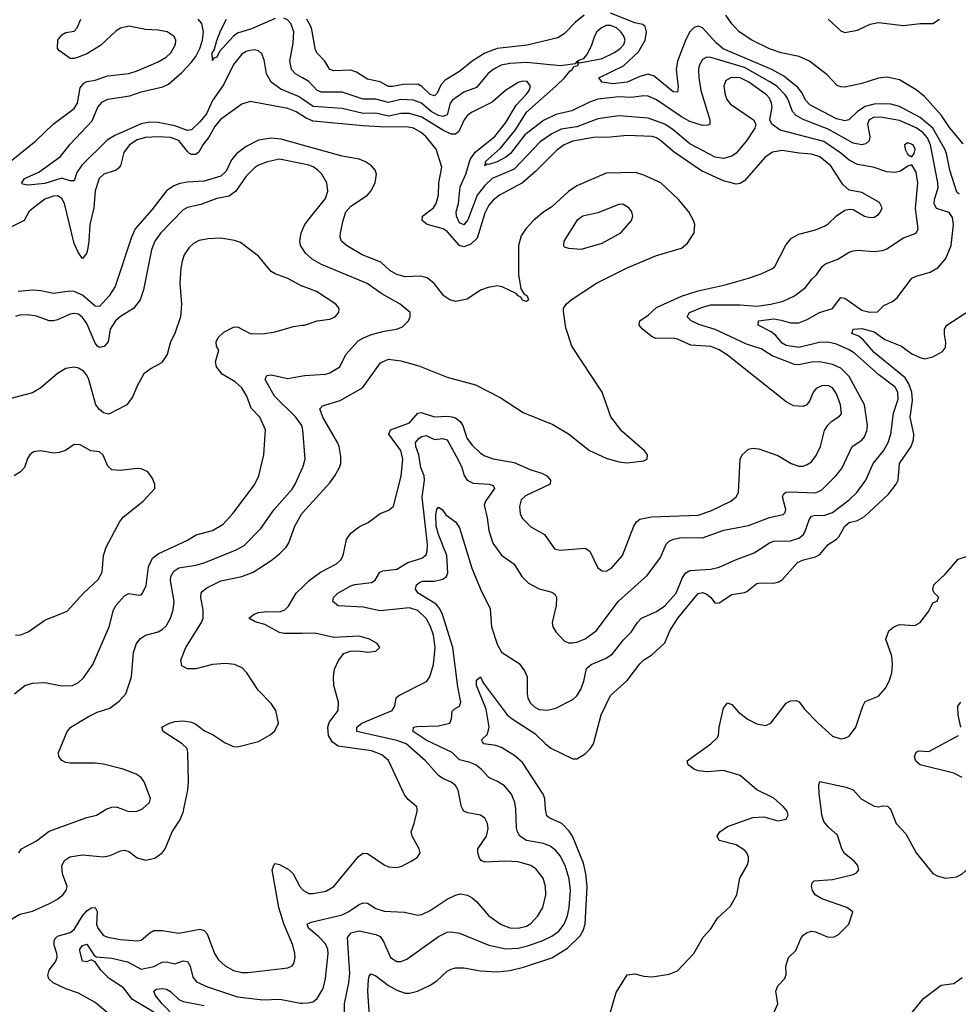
# Model space of a CAD drawing. Header units: inches. Extents: x 1834610 to 2027685, y 642842 to 774116.
# Tile 566 of 632: x 1978649 to 1983131, y 749067 to 753768. Entities that reach past the tile are written whole.
import ezdxf

# ---------------------------------------------------------------- set-up
doc = ezdxf.new("R2010")
doc.units = ezdxf.units.IN
doc.header["$MEASUREMENT"] = 0
for name, color, linetype in [('B9774', 7, 'Continuous'), ('B9775', 7, 'Continuous'), ('B9784', 7, 'Continuous'), ('B9785', 7, 'Continuous')]:
    doc.layers.add(name, color=color, linetype=linetype)

msp = doc.modelspace()

# ---------------------------------------------------------------- linework, layer by layer
at = {"layer": 'B9774', "color": 5}
for points, elevation in [([(1978590, 749460.9), (1978650, 749496.8), (1978710, 749512), (1978792.3, 749547.7), (1978830.5, 749569.5), (1978855.9, 749590), (1978871.4, 749610), (1978876.4, 749630), (1978853.5, 749690), (1978851, 749730), (1978864.4, 749755.6), (1978888.3, 749771.8), (1978950, 749780.7), (1979050, 749771), (1979081.9, 749778.1), (1979130, 749800.7), (1979150, 749802.8), (1979170, 749796.1), (1979210, 749766.2), (1979250, 749755), (1979295.4, 749764.6), (1979329.8, 749790.2), (1979343.5, 749810), (1979376.8, 749890), (1979413.8, 749946.2), (1979431.5, 749988.5), (1979433.9, 750000)], 420), ([(1978645.1, 749790), (1978657.6, 749810), (1978730, 749847.1), (1978790, 749893.2), (1978970, 749959.7), (1979016, 749970), (1979066.2, 750000)], 440), ([(1979137, 750000), (1979168.2, 749988.2), (1979210, 749989.3), (1979233.6, 750000)], 440), ([(1979170, 748942.7), (1979010, 749075.6), (1978930, 749120.9), (1978870, 749141.2), (1978809.9, 749169.9), (1978788, 749188), (1978784.2, 749204.2), (1978790.7, 749230), (1978820.7, 749270), (1978828.3, 749290), (1978827.2, 749310), (1978813.7, 749350), (1978813.4, 749370), (1978819.4, 749380.6), (1978830, 749392.4), (1978890, 749409.3), (1978910, 749425.1), (1978950, 749489.6), (1978970, 749513.1), (1978990, 749527.8), (1979010, 749528.9), (1979019.5, 749510), (1979015.4, 749450), (1979022, 749430), (1979050, 749396.4), (1979070, 749387.5), (1979130, 749376.4), (1979210, 749369.5), (1979230, 749374.1), (1979270, 749407.8), (1979290, 749418.8), (1979330, 749418.9), (1979410, 749406.7), (1979510, 749425.5), (1979530, 749419.7), (1979544.2, 749404.2), (1979579.5, 749310), (1979598.9, 749278.9), (1979630, 749250.1), (1979670, 749228.8), (1979710, 749218.5), (1979741, 749219), (1979930, 749241.3), (1979949.8, 749250.2), (1979957.8, 749262.2), (1979964.5, 749290), (1979963.5, 749310), (1979953.8, 749350), (1979910, 749452), (1979886.8, 749530), (1979855.4, 749710), (1979864.7, 749735.3), (1979870, 749739.1), (1979890, 749734.9), (1979935.5, 749710), (1979955.8, 749690), (1979987.6, 749630), (1980000, 749615)], 380), ([(1979290.4, 749030), (1979188.6, 749090), (1979145.8, 749145.8), (1979076.4, 749190), (1979036.9, 749230), (1979010, 749269.3), (1978990, 749279.3), (1978970, 749269.5), (1978950, 749272.7), (1978937.2, 749322.7), (1978937.2, 749330), (1978950, 749348.5), (1978970, 749354.9), (1979002.6, 749302.6), (1979014.6, 749294.6), (1979090, 749288.2), (1979164, 749270), (1979230, 749235.2), (1979290, 749247.5), (1979330, 749268.4), (1979350, 749269.3), (1979390, 749260.5), (1979430, 749275.1), (1979450, 749272.2), (1979463, 749250), (1979476.4, 749196.4), (1979493.9, 749173.9), (1979546.7, 749150), (1979690, 749103.6), (1979810, 749088.8), (1979892, 749092), (1979990, 749073.2), (1980000, 749073.3)], 360), ([(1979390, 749007.9), (1979329.9, 749070), (1979298.6, 749110), (1979289.8, 749130), (1979301.1, 749138.9), (1979330, 749142.1), (1979350, 749138.7), (1979370, 749128.4), (1979410, 749090.1), (1979430, 749081), (1979530, 749061.6)], 340)]:
    msp.add_lwpolyline(points, dxfattribs=dict(at, elevation=elevation))
at = {"layer": 'B9775', "color": 5}
for points, elevation in [([(1978602.3, 753090), (1978726.2, 753190), (1978809.9, 753270.1), (1978910, 753344.1), (1978925.6, 753370), (1978937.7, 753442.3), (1978954.8, 753465.2), (1978970, 753472.3), (1979010, 753478.8), (1979070, 753500.2), (1979170, 753510.9), (1979210, 753523.5), (1979310, 753566.7), (1979348.8, 753590), (1979370.6, 753610), (1979392.8, 753650), (1979395, 753670), (1979387.5, 753687.5), (1979352.8, 753710), (1979310, 753718.6), (1979250, 753720.9), (1979170, 753737.4), (1979130, 753727.2), (1979110, 753715.4), (1979035.4, 753644.6), (1978973.8, 753606.2), (1978930, 753588.5), (1978910, 753582.7), (1978890, 753583.5), (1978838.8, 753618.8), (1978829.6, 753630), (1978831.2, 753670), (1978850, 753696.5), (1978870, 753706.7), (1978910, 753713.8), (1978924.5, 753730), (1978940.7, 753770)], 380), ([(1980000, 753388.5), (1979981.4, 753401.4), (1979897.1, 753437.1), (1979850, 753469.8), (1979827.5, 753510), (1979816.4, 753576.4), (1979805.7, 753605.7), (1979790, 753619.8), (1979770, 753624.1), (1979750, 753621.8), (1979730, 753616.3), (1979710, 753603.5), (1979670, 753554.8), (1979622.2, 753457.8), (1979570, 753382), (1979541.5, 753318.5), (1979510, 753280.6), (1979470, 753242.3), (1979450, 753238.9), (1979390, 753261.5), (1979310, 753276.9), (1979270, 753279.6), (1979230, 753270.9), (1979104.3, 753215.7), (1979066.3, 753193.7), (1978946.1, 753073.9), (1978921.9, 753038.1), (1978910, 752998.7), (1978890, 752999.5), (1978850, 753012.2), (1978770, 752986.1), (1978690, 752977.4), (1978663.3, 752983.3), (1978659.5, 752990), (1978672, 753010), (1978740.5, 753039.5), (1978844.7, 753115.3), (1978890, 753173.6), (1978995.2, 753284.8), (1979023.2, 753350), (1979044.4, 753375.6), (1979070, 753388.5), (1979174.8, 753405.2), (1979230, 753423.8), (1979332.1, 753447.9), (1979359.5, 753460.5), (1979423.8, 753516.2), (1979470, 753565.9), (1979490, 753592.6), (1979509.5, 753630), (1979522.7, 753670), (1979527, 753710), (1979518.5, 753750), (1979500.8, 753770)], 360), ([(1979870, 753774.1), (1979755.9, 753724.1), (1979690, 753703.9), (1979670.6, 753689.4), (1979603.6, 753616.4), (1979590, 753589.8), (1979575.8, 753584.2), (1979570, 753572.7), (1979569.1, 753610), (1979577.9, 753622.1), (1979590, 753668.8), (1979610, 753717.5), (1979636.3, 753770)], 340), ([(1980000, 753489.9), (1979965.7, 753510), (1979946.8, 753530), (1979938.6, 753570), (1979956, 753656), (1979957.9, 753710), (1979944.7, 753750), (1979927.7, 753767.7), (1979910, 753776.1)], 340), ([(1980000, 753308.7), (1979969, 753329), (1979930, 753344.5), (1979750, 753377.9), (1979710, 753364.5), (1979608.8, 753291.2), (1979581.3, 753258.7), (1979553.3, 753206.7), (1979523.8, 753170), (1979504.1, 753135.9), (1979490, 753124), (1979470, 753125), (1979460.9, 753130), (1979450, 753138.2), (1979410, 753191.1), (1979370, 753206), (1979310.5, 753209.5), (1979250, 753204.9), (1979210, 753194.1), (1979173.1, 753170), (1979146.3, 753133.7), (1979130.9, 753070), (1979121.4, 753058.6), (1979110, 753049.8), (1979050.4, 753030), (1979029.3, 753010), (1979009, 752951), (1979002.9, 752870), (1978983.6, 752790), (1978980.1, 752710), (1978973.1, 752670), (1978968.5, 752651.5), (1978950, 752627.4), (1978930, 752654.3), (1978910, 752700.3), (1978862.5, 752890), (1978850, 752914.4), (1978830, 752927.4), (1978810, 752925), (1978770, 752910.8), (1978715.3, 752870), (1978692.4, 752850), (1978670, 752809.8), (1978604.4, 752775.6)], 380), ([(1980000, 753169), (1979897.3, 753197.3), (1979850, 753201.9), (1979790, 753192.6), (1979730, 753162.7), (1979686.1, 753130), (1979661, 753099), (1979635.7, 753044.3), (1979610, 753020.3), (1979530, 752997.8), (1979450, 752993.1), (1979414.4, 752985.6), (1979385.1, 752974.9), (1979349.7, 752950.3), (1979279.6, 752860.4), (1979200.4, 752770), (1979183.1, 752730), (1979105.9, 752494.1), (1979075.8, 752450), (1979030, 752398.8), (1979010, 752399.9), (1978950, 752453.3), (1978910, 752469.9), (1978888.3, 752471.7), (1978810, 752460.5), (1978750, 752474.1), (1978710, 752477.1), (1978642, 752470)], 420), ([(1980000, 753079.9), (1979890, 753103), (1979832.7, 753090), (1979790, 753073.2), (1979770, 753060.3), (1979730, 753021.4), (1979681.3, 752950), (1979650, 752926.3), (1979590, 752914.4), (1979515, 752885), (1979450, 752872.2), (1979430, 752860.7), (1979323, 752750), (1979294.4, 752710), (1979278, 752670), (1979240.9, 752479.1), (1979225, 752430), (1979193.1, 752390), (1979130, 752351.7), (1979106.5, 752330), (1979080.9, 752290), (1979071, 752230), (1979052.3, 752207.7), (1979030, 752203.7), (1979021.4, 752210), (1979010, 752224.4), (1978970, 752317.3), (1978950, 752345.9), (1978930, 752361.4), (1978910, 752365.8), (1978890, 752361.9), (1978830, 752335), (1978810, 752330.6), (1978790, 752330.6), (1978730, 752352.1), (1978690, 752359.2), (1978650, 752357.4), (1978630, 752350.5)], 440), ([(1980000, 752495.2), (1979996.5, 752496.5), (1979930, 752532.5), (1979870, 752554), (1979850, 752566.2), (1979790, 752639.7), (1979703.9, 752703.9), (1979674.4, 752714.4), (1979610, 752724.8), (1979550, 752722.3), (1979506.4, 752713.6), (1979480, 752700), (1979458.8, 752681.2), (1979435.2, 752644.8), (1979424.6, 752615.4), (1979418.2, 752581.8), (1979414.7, 752510), (1979421.3, 752410), (1979417, 752350), (1979390.2, 752269.8), (1979368.7, 752230), (1979353, 752170), (1979326.8, 752130), (1979276.7, 752103.3), (1979242.8, 752077.2), (1979210, 752020.7), (1979190, 751969.6), (1979161.7, 751930), (1979075.4, 751884.6), (1979050, 751890.7), (1979030, 751906.5), (1979013.1, 751930), (1978978.7, 752050), (1978970, 752071.1), (1978954.2, 752090), (1978930, 752104.8), (1978910, 752108.4), (1978870, 752102), (1978830, 752078.3), (1978750, 752009.8), (1978710, 751986.9), (1978570.4, 751949.6)], 460), ([(1980000, 752675.8), (1979990.8, 752690), (1979987.8, 752710), (1979994, 752750), (1980000, 752764.3)], 440), ([(1978624, 750550), (1978674, 750590), (1978710, 750600.4), (1978770, 750604.4), (1978850, 750587.1), (1978900.9, 750590), (1978930, 750604.4), (1978953.7, 750626.3), (1978997.8, 750690), (1979076.8, 750870), (1979097.7, 750950), (1979110, 750972.9), (1979150, 751018), (1979170, 751028.8), (1979218.7, 751021.3), (1979230, 751021.6), (1979236.3, 751030), (1979253.3, 751066.7), (1979264, 751156), (1979283.5, 751196.5), (1979310, 751217.4), (1979450, 751283.5), (1979492, 751308), (1979569.9, 751330.1), (1979620.6, 751359.4), (1979666.8, 751410), (1979770, 751547.2), (1979790.9, 751590), (1979815.1, 751690), (1979822.9, 751810), (1979796.8, 751870), (1979753.9, 751913.9), (1979733.7, 751970), (1979710, 752009.7), (1979678.4, 752038.4), (1979616.5, 752076.5), (1979589.6, 752110), (1979584.9, 752135.1), (1979600.9, 752190), (1979589.4, 752210), (1979587.3, 752230), (1979596.3, 752250), (1979623.8, 752276.2), (1979670, 752300.9), (1979690, 752302.3), (1979750, 752270.2), (1979810, 752268), (1979870, 752277.7), (1979957.2, 752302.8), (1980000, 752308.9)], 460), ([(1980000, 751816), (1979996, 751830), (1979968.2, 751870), (1979865.5, 751970), (1979821.1, 752050), (1979829.7, 752070), (1979850, 752072.2), (1979930, 752055.5), (1980000, 752067.6)], 440), ([(1978630, 750831), (1978650, 750830.2), (1978690, 750846.2), (1978770, 750900.6), (1978876.2, 750943.8), (1978954.7, 751030), (1979024.6, 751095.4), (1979043.2, 751130), (1979049.8, 751210), (1979062, 751250), (1979127.4, 751372.6), (1979144.7, 751395.3), (1979239.3, 751470), (1979294, 751530), (1979294, 751550), (1979281.5, 751581.5), (1979261.2, 751610), (1979230, 751623.6), (1979210, 751625.6), (1979130, 751615.1), (1979090, 751619.3), (1979070, 751637.2), (1979048.4, 751688.5), (1979030, 751705.6), (1978988.7, 751710), (1978938.4, 751738.4), (1978910, 751739.3), (1978868.7, 751711.3), (1978837.8, 751702.3), (1978810, 751699.2), (1978750, 751709), (1978715.6, 751704.4), (1978698, 751690), (1978687.3, 751672.7), (1978672.4, 751630), (1978652.4, 751610), (1978622.6, 751590)], 480), ([(1979233.6, 750000), (1979238, 750002), (1979269.6, 750030), (1979273.3, 750050), (1979243.5, 750130), (1979229.6, 750150), (1979205.7, 750165.7), (1979144, 750190), (1979050, 750213.3), (1979010, 750218.5), (1978890, 750218.9), (1978870, 750222), (1978850, 750232), (1978836.9, 750250), (1978834.7, 750270), (1978876, 750370), (1978893.3, 750390), (1978978, 750442), (1979018.7, 750461.3), (1979079, 750481), (1979125, 750515), (1979156.1, 750550), (1979183.9, 750630), (1979193, 750747), (1979206.8, 750790), (1979226.5, 750813.5), (1979249.9, 750830.1), (1979310, 750846), (1979330, 750856.1), (1979350, 750875.3), (1979369.9, 750910.1), (1979382, 750950), (1979386.9, 750990), (1979369.3, 751090), (1979370.5, 751109.5), (1979384.9, 751135.1), (1979410, 751150.6), (1979490, 751163.8), (1979530, 751175.7), (1979683.5, 751236.5), (1979721.9, 751258.1), (1979801.4, 751338.6), (1979865, 751430), (1979950, 751526.4), (1979964.7, 751550), (1980000, 751628.5)], 440), ([(1979433.9, 750000), (1979452.9, 750090), (1979454.9, 750130), (1979452.9, 750270), (1979448.8, 750288.8), (1979425.6, 750310), (1979334, 750370), (1979327.6, 750390), (1979364.5, 750410), (1979390, 750417), (1979430, 750420.8), (1979470, 750414.3), (1979490, 750405.4), (1979532.4, 750372.4), (1979573.6, 750353.6), (1979630, 750314.8), (1979670, 750298.1), (1979690, 750296.6), (1979790, 750322), (1979845.9, 750354.1), (1979867.7, 750372.3), (1979885.5, 750410), (1979872.7, 750470), (1979850, 750504.1), (1979787.7, 750567.7), (1979734.7, 750650), (1979712.5, 750672.5), (1979676, 750690), (1979630, 750694.3), (1979570, 750689.9), (1979490, 750668.9), (1979450, 750668.4), (1979423.7, 750683.7), (1979418.6, 750710), (1979442.7, 750770), (1979516.8, 750890), (1979525, 750910), (1979526.2, 750950), (1979514, 751010), (1979515.2, 751030), (1979521.3, 751038.7), (1979543.7, 751056.3), (1979610, 751089.5), (1979710.2, 751110.2), (1979764.2, 751130), (1979850, 751186.4), (1979890, 751218.1), (1979921.9, 751250), (1979934.2, 751270), (1979963.6, 751350), (1979996.5, 751410), (1980000, 751413.8)], 420), ([(1980000, 750838.3), (1979910, 750836.9), (1979890, 750842.7), (1979820.1, 750880.1), (1979773.6, 750893.6), (1979743, 750910), (1979768.5, 750930), (1979790, 750937.9), (1979830, 750943.2), (1979890, 750941.6), (1979915.1, 750950), (1979932.6, 750967.4), (1979969.9, 751030), (1980000, 751059.1)], 380), ([(1979066.2, 750000), (1979070, 750002.3), (1979090, 750008.9), (1979110, 750010.3), (1979137, 750000)], 440)]:
    msp.add_lwpolyline(points, dxfattribs=dict(at, elevation=elevation))
at = {"layer": 'B9784', "color": 5}
for points, elevation in [([(1980000, 749073.3), (1980026.4, 749073.6), (1980050, 749079.5), (1980070, 749095.3), (1980097.7, 749142.3), (1980109.2, 749190), (1980122, 749310), (1980121, 749330), (1980110, 749356.1), (1980077, 749390), (1980028, 749430), (1980022.6, 749450), (1980040.9, 749459.1), (1980190, 749494.8), (1980221.2, 749510), (1980270, 749543.5), (1980290, 749551.1), (1980310, 749550.2), (1980350, 749524.2), (1980390, 749512.4), (1980487.5, 749507.5), (1980550, 749492.2), (1980570, 749495.4), (1980610, 749515.2), (1980690, 749569.3), (1980730, 749588.3), (1980754.2, 749594.2), (1980787.7, 749587.7), (1980810, 749575.2), (1980830, 749558.3), (1980889.2, 749490), (1980948.2, 749448.2), (1980990, 749432.9), (1981030, 749431.4), (1981070, 749441), (1981090, 749453.4), (1981124.2, 749490), (1981147.4, 749530), (1981161.8, 749590), (1981160.2, 749630), (1981148.9, 749670), (1981113.5, 749713.5), (1981089.6, 749730), (1981030, 749747.4), (1980968.9, 749751.1), (1980870, 749746), (1980853.7, 749753.7), (1980844.5, 749764.5), (1980836.3, 749790), (1980836.3, 749810), (1980877.7, 749870), (1980887, 749907), (1980884, 749930), (1980870, 749955.1), (1980850, 749970.6), (1980790, 749981.1), (1980769.8, 749990), (1980764, 750000)], 360), ([(1980000, 749615), (1980004.2, 749610), (1980030, 749596.9), (1980050, 749595.9), (1980111.9, 749608.1), (1980150, 749629.1), (1980266.9, 749773.1), (1980290, 749788.8), (1980310, 749787.6), (1980390, 749732.7), (1980410, 749724), (1980450, 749720.3), (1980474, 749726), (1980519.3, 749750), (1980549.2, 749770), (1980561.2, 749790), (1980557.2, 749810), (1980522.9, 749870), (1980518.4, 749890), (1980533.6, 749930), (1980547.8, 749990), (1980546.7, 750000)], 380), ([(1980199.3, 748990), (1980200.7, 749070), (1980221, 749170), (1980225.2, 749214.8), (1980214.5, 749385.5), (1980231.7, 749408.3), (1980270, 749417.2), (1980350, 749401), (1980370, 749390.9), (1980386.8, 749366.8), (1980420.7, 749290), (1980450, 749272.1), (1980470, 749271.1), (1980498.1, 749281.9), (1980650, 749391.6), (1980690, 749411.6), (1980710, 749413.5), (1980750, 749407.3), (1980889.2, 749349.2), (1980970, 749331.5), (1981030, 749335), (1981074.1, 749345.9), (1981144.7, 749370), (1981190, 749392.3), (1981223.4, 749416.6), (1981249.9, 749450), (1981266, 749490), (1981273.9, 749530), (1981279, 749610), (1981273, 749667), (1981254.1, 749730), (1981230, 749776.8), (1981210, 749801.7), (1981181.8, 749821.8), (1981150, 749834.3), (1981069.9, 749849.9), (1981038.4, 749870), (1981025.7, 749890), (1981021.8, 749910), (1981018.8, 749998.8), (1981018.6, 750000)], 340), ([(1980319.9, 749010), (1980312, 749130), (1980314.9, 749185.1), (1980318.8, 749201.2), (1980327.3, 749212.7), (1980350, 749202.6), (1980410, 749157.7), (1980450, 749134), (1980490, 749120.6), (1980510, 749119.8), (1980549.3, 749130.7), (1980610, 749158.8), (1980640.7, 749179.3), (1980690, 749225.5), (1980710, 749235.5), (1980730, 749240.7), (1980770, 749241.5), (1980850, 749226.3), (1980930, 749222.3), (1980990, 749228.9), (1981055.2, 749244.8), (1981190, 749289), (1981264.6, 749335.4), (1981325.9, 749394.1), (1981340.7, 749419.3), (1981349.9, 749450), (1981358.7, 749630), (1981352.9, 749690), (1981340.9, 749740.9), (1981289.4, 749869.4), (1981273.7, 749893.7), (1981238.3, 749930), (1981177.7, 749957.7), (1981167.2, 749967.2), (1981161.2, 749990), (1981160.5, 750000)], 320), ([(1981466.2, 749013.8), (1981497.1, 749122.9), (1981550, 749207.3), (1981587.5, 749212.5), (1981630, 749201.1), (1981670, 749197.6), (1981750, 749210.4), (1981790, 749227), (1981867.8, 749310), (1981912.9, 749387.1), (1981950, 749426.8), (1981982.2, 749477.7), (1982043.9, 749536.1), (1982073.6, 749590), (1982088, 749670), (1982123.5, 749730), (1982129.7, 749750), (1982129.7, 749770), (1982121.7, 749790), (1982110, 749802.6), (1982070, 749828.7), (1981989.3, 749850), (1981979.6, 749870), (1981993.3, 749890), (1982030, 749915.4), (1982150, 749959.7), (1982203, 749963), (1982270, 749943.1), (1982310, 749951), (1982319.5, 749970), (1982314, 749990), (1982305, 750000)], 280), ([(1982252.7, 749030), (1982269.6, 749070), (1982260.7, 749130), (1982270, 749154.8), (1982303.7, 749190), (1982309.3, 749210), (1982307.3, 749250), (1982320.9, 749290), (1982356.3, 749323.7), (1982378.9, 749381.1), (1982390, 749397.3), (1982410, 749410.6), (1982430, 749416.3), (1982450, 749413), (1982510, 749388.2), (1982538, 749390), (1982560.1, 749399.9), (1982609.3, 749450), (1982628.4, 749508.4), (1982599, 749530), (1982479.5, 749570), (1982447.6, 749590), (1982434.7, 749610), (1982429.7, 749630.3), (1982433.3, 749646.7), (1982442.6, 749657.4), (1982530, 749662.9), (1982630, 749686.9), (1982645.3, 749694.7), (1982656.3, 749710), (1982651, 749730), (1982633.7, 749750), (1982587.3, 749787.3), (1982575, 749810), (1982554.3, 749874.3), (1982510, 749915), (1982490, 749939.7), (1982480.2, 749970), (1982476.5, 750000)], 260), ([(1982806.3, 750000), (1982810, 749996.4), (1982835.2, 749930), (1982880.8, 749880.8), (1982930.2, 749790), (1983010, 749691.6), (1983030, 749680.2), (1983070, 749668.8), (1983123.9, 749676.1), (1983149.7, 749690.3), (1983181.1, 749718.9), (1983203.5, 749750), (1983218.3, 749810), (1983219.1, 749830), (1983194.7, 749930), (1983196.4, 749970), (1983191.3, 750000)], 260), ([(1982910, 749026), (1982964.5, 749095.5), (1983050, 749158), (1983110, 749166), (1983150, 749194.8)], 240)]:
    msp.add_lwpolyline(points, dxfattribs=dict(at, elevation=elevation))
at = {"layer": 'B9785', "color": 5}
for points, elevation in [([(1981344.5, 753790), (1981302.9, 753757.1), (1981250, 753700.3), (1981218.9, 753681.1), (1981073.1, 753646.9), (1980930, 753629.9), (1980870, 753608.9), (1980810.4, 753569.6), (1980750, 753521.2), (1980680.6, 753479.4), (1980661.9, 753458.1), (1980642.9, 753417.1), (1980630, 753404), (1980610, 753411.6), (1980570, 753449.4), (1980550, 753460.1), (1980480.7, 753459.3), (1980430, 753449.5), (1980410, 753449.9), (1980370, 753472), (1980310, 753484.7), (1980257.7, 753517.7), (1980230, 753527.5), (1980150, 753523.4), (1980130, 753529.8), (1980106.6, 753570), (1980070, 753608.4), (1980062.3, 753622.3), (1980042.9, 753730), (1980020.7, 753770)], 320), ([(1983135.5, 752935.5), (1983124.7, 752944.7), (1983091, 753050), (1983075.3, 753130), (1983066.5, 753150), (1983010, 753249.9), (1982950, 753300.8), (1982850, 753354.3), (1982810, 753364.3), (1982770, 753367.1), (1982730, 753364.2), (1982686.9, 753353.1), (1982650.6, 753330), (1982609.3, 753290.7), (1982590, 753285.9), (1982550, 753294.6), (1982421.8, 753361.8), (1982403.1, 753383.1), (1982382.3, 753422.3), (1982364.6, 753444.6), (1982297.9, 753497.9), (1982241.2, 753530), (1982008.5, 753628.5), (1981976.1, 753656.1), (1981910, 753729.9), (1981890, 753737.3), (1981870, 753730.7), (1981850, 753709.8), (1981830, 753673.3), (1981791, 753570), (1981784.2, 753530), (1981793.2, 753446.8), (1981790, 753422.9), (1981770, 753423.7), (1981678.7, 753498.7), (1981650, 753507.6), (1981610, 753496.4), (1981550, 753469.6), (1981482.3, 753462.3), (1981431.3, 753470), (1981414.7, 753490), (1981532.5, 753547.5), (1981605, 753614.9), (1981636.2, 753670), (1981642.7, 753710), (1981635.8, 753735.8), (1981625.1, 753745.1), (1981587, 753753), (1981470, 753799.6)], 320), ([(1983155, 753175), (1983090, 753253.6), (1983050.9, 753310.9), (1982970, 753401.5), (1982930, 753433.7), (1982850, 753480.4), (1982790, 753493.8), (1982750, 753489.1), (1982670, 753462.8), (1982590, 753446.7), (1982570, 753446.9), (1982553.2, 753453.2), (1982504.5, 753504.5), (1982420.7, 753570), (1982371.8, 753591.8), (1982285.8, 753610), (1982230, 753628.4), (1982146.1, 753670), (1982085, 753710), (1982050, 753748.2), (1982021.1, 753790)], 280), ([(1982510.1, 753770.1), (1982570, 753714.2), (1982590, 753707.5), (1982650, 753718.9), (1982710, 753746.8), (1982750, 753755), (1982870, 753739.9), (1982950, 753750.7), (1983010, 753750.7), (1983040.9, 753770)], 280), ([(1981018.6, 750000), (1981013.3, 750030), (1980997.2, 750070), (1980964, 750110), (1980931.3, 750131.3), (1980889.8, 750149.8), (1980852.6, 750190), (1980828.7, 750208.7), (1980800.9, 750220.9), (1980750, 750234.1), (1980714.3, 750270), (1980590, 750328.6), (1980528.7, 750370), (1980529.7, 750390), (1980546.2, 750393.8), (1980650, 750397.2), (1980702.7, 750410), (1980711.4, 750430), (1980713.8, 750466.2), (1980723.6, 750476.4), (1980749.8, 750490.2), (1980756.5, 750510), (1980742.2, 750582.2), (1980717.6, 750770), (1980668.7, 750928.7), (1980655.6, 750955.6), (1980637.3, 750977.3), (1980552.2, 751030), (1980539.1, 751050), (1980544.1, 751070), (1980558.7, 751081.3), (1980573.2, 751086.8), (1980630, 751087.4), (1980670, 751097.1), (1980687.2, 751110), (1980693.5, 751126.5), (1980689, 751210), (1980649, 751310), (1980637.8, 751350), (1980636, 751404), (1980642, 751430), (1980650, 751440.8), (1980666.7, 751430), (1980684.4, 751404.4), (1980730, 751370.3), (1980750, 751342.6), (1980809, 751150), (1980849.1, 751050), (1980896.1, 750956.1), (1980901.9, 750870), (1980930, 750786.7), (1980950, 750748), (1981034.5, 750694.5), (1981059.5, 750659.5), (1981072.1, 750630), (1981072.9, 750550), (1981076.1, 750530), (1981086.8, 750506.8), (1981110, 750485.1), (1981130, 750475.3), (1981170, 750471.9), (1981210, 750481.3), (1981290, 750521.8), (1981310, 750539.6), (1981328.2, 750570), (1981343.2, 750610), (1981356.1, 750670), (1981378.9, 750690), (1981450, 750720.2), (1981479.6, 750740.4), (1981532.7, 750807.3), (1981570, 750844.4), (1981600.3, 750890), (1981619.2, 750910), (1981690, 750942.7), (1981730.6, 750969.4), (1981784.9, 751030), (1981814.7, 751105.3), (1981830, 751126.8), (1981850, 751139), (1981950, 751145.1), (1981990, 751154.5), (1982067.3, 751190), (1982156.9, 751223.1), (1982230, 751270.1), (1982250, 751278.5), (1982330, 751280.3), (1982370, 751293.5), (1982391, 751309), (1982399.1, 751320.9), (1982419.8, 751380.2), (1982430, 751397.1), (1982450, 751402), (1982490, 751400.4), (1982530, 751414.6), (1982610, 751475.5), (1982646.9, 751510), (1982689.7, 751569.7), (1982725.4, 751650), (1982773.6, 751710), (1982796.7, 751750), (1982809.4, 751790), (1982821.7, 751890), (1982844.2, 751955.7), (1982842.8, 751990), (1982830, 752013), (1982752.2, 752072.2), (1982636.4, 752176.4), (1982610, 752192.7), (1982550, 752219.2), (1982507.8, 752227.8), (1982466.5, 752226.5), (1982370, 752203.2), (1982310, 752212.5), (1982290, 752224.1), (1982260.5, 752260.5), (1982238.4, 752278.4), (1982175.8, 752310), (1982178, 752330), (1982250, 752340.1), (1982285.7, 752334.3), (1982330, 752320.1), (1982370, 752321.1), (1982410, 752337.1), (1982469.2, 752370.8), (1982531.4, 752388.6), (1982570, 752441.5), (1982590, 752437.9), (1982670, 752380.5), (1982708.4, 752371.6), (1982745.9, 752374.1), (1982776.6, 752403.4), (1982817.4, 752422.6), (1982840, 752440), (1982910, 752533.4), (1982930, 752543.7), (1982997.1, 752562.9), (1983035.2, 752584.8), (1983071.4, 752628.6), (1983098, 752690), (1983108.1, 752790), (1983103.1, 752823.1), (1983088.2, 752848.2), (1983027, 752867), (1983015.8, 752890), (1983017.7, 752910), (1983035.2, 752964.8), (1983033.7, 752990), (1982998.7, 753170), (1982984.6, 753204.6), (1982962.3, 753230), (1982930, 753252), (1982850, 753286.5), (1982770, 753301.4), (1982730, 753302.4), (1982705.5, 753290), (1982698.5, 753270), (1982708.8, 753210), (1982705.4, 753190), (1982690, 753175.9), (1982670, 753171.2), (1982630, 753179.2), (1982510, 753244.7), (1982391.1, 753291.1), (1982357.7, 753310), (1982339.9, 753330), (1982317.1, 753390), (1982304.6, 753410), (1982264.5, 753450), (1982231.8, 753471.8), (1982110, 753540.6), (1981950, 753587.4), (1981930, 753589.8), (1981910, 753577.6), (1981894.4, 753550), (1981890.7, 753529.3), (1981891.8, 753490), (1981901.2, 753430), (1981945.3, 753290), (1981944.9, 753270), (1981935.9, 753264.1), (1981910, 753263.1), (1981850, 753281.9), (1981810, 753304.1), (1981690, 753386.3), (1981650, 753402.7), (1981630, 753404.7), (1981570, 753396.4), (1981510, 753400.1), (1981410, 753388.1), (1981370, 753375), (1981286.6, 753333.4), (1981210, 753315.1), (1981150, 753286.4), (1981061.2, 753218.8), (1980992.8, 753130), (1980970, 753111), (1980928.9, 753090), (1980890, 753076.5), (1980881.8, 753078.2), (1980870, 753069.9), (1980875.5, 753084.5), (1980872.2, 753090), (1980945.3, 753154.7), (1981017.7, 753242.3), (1981070, 753326.9), (1981209.9, 753450), (1981251.1, 753490), (1981277, 753523), (1981288.2, 753530), (1981295.8, 753544.2), (1981314.5, 753550), (1981318, 753558), (1981310, 753568), (1981302, 753558), (1981232.5, 753547.5), (1981070, 753563.4), (1980990, 753558.9), (1980949.2, 753550.8), (1980910.2, 753530), (1980884.4, 753510), (1980830, 753444.7), (1980770, 753421.4), (1980715.3, 753384.7), (1980705.2, 753370), (1980690, 753314), (1980670, 753305.4), (1980650, 753310.9), (1980614.4, 753330), (1980567.7, 753370), (1980530, 753384.1), (1980470, 753386.7), (1980410, 753373.2), (1980350, 753388.3), (1980290, 753388.5), (1980190, 753421.5), (1980090, 753422.4), (1980070, 753429.4), (1980030, 753472.3), (1980000, 753489.9)], 340), ([(1980764, 750000), (1980758.3, 750010), (1980743.4, 750090), (1980730, 750112.3), (1980710, 750127.9), (1980670, 750145.9), (1980650, 750160.2), (1980587, 750230), (1980495.2, 750310), (1980450, 750326.7), (1980258.9, 750370), (1980258.8, 750390), (1980283.8, 750410), (1980428.6, 750470), (1980441.5, 750490), (1980447.1, 750530), (1980459.2, 750540.8), (1980592.4, 750607.6), (1980607.6, 750630), (1980625, 750690), (1980633.6, 750770), (1980625.2, 750830), (1980610.7, 750870.7), (1980590, 750909.2), (1980550, 750947.5), (1980510, 750960.9), (1980370, 750945.5), (1980290, 750963.6), (1980170, 750969.8), (1980145.1, 750990), (1980147.8, 751010), (1980167.8, 751030), (1980230, 751064.7), (1980250, 751071.6), (1980330, 751080.9), (1980347.4, 751092.6), (1980369.8, 751130.2), (1980383.1, 751136.9), (1980450, 751145), (1980503.4, 751176.6), (1980570, 751196.5), (1980590, 751212.4), (1980595.9, 751230), (1980597.4, 751262.6), (1980571.3, 751488.7), (1980582.7, 751570), (1980580.1, 751590), (1980565.3, 751630), (1980556, 751690), (1980540.2, 751730), (1980539.2, 751750), (1980556.8, 751770), (1980570, 751778.7), (1980590, 751783.5), (1980630, 751764.4), (1980670, 751769.3), (1980690, 751761.8), (1980741.4, 751670), (1980760.8, 751630), (1980772.1, 751592.1), (1980786, 751570), (1980815.5, 751555.5), (1980891.3, 751550), (1980910, 751544.4), (1980916.9, 751530), (1980873, 751470), (1980867.6, 751450), (1980882.2, 751390), (1980888.8, 751328.8), (1980908.4, 751268.4), (1980950, 751211.7), (1981010, 751168.2), (1981047.9, 751110), (1981078.6, 751078.6), (1981130, 751051.3), (1981190, 751035.2), (1981205.5, 751025.5), (1981212, 751010), (1981211.6, 750971.6), (1981192.8, 750890), (1981194.7, 750870), (1981210, 750845.7), (1981250, 750802.3), (1981270, 750793.6), (1981290, 750792.8), (1981310, 750795.8), (1981350, 750812.4), (1981402.2, 750850), (1981508.6, 750991.4), (1981646.2, 751113.8), (1981710, 751200.3), (1981736, 751264), (1981750, 751278.3), (1981771.4, 751288.6), (1981810, 751295.2), (1981910, 751294), (1982011.1, 751331.1), (1982130, 751353.6), (1982230, 751390.9), (1982294.7, 751405.3), (1982304.4, 751415.6), (1982308, 751430), (1982292.2, 751490), (1982296.6, 751503.4), (1982308.1, 751511.9), (1982326.3, 751513.7), (1982450, 751509.6), (1982478.4, 751521.6), (1982547.2, 751590), (1982575.2, 751624.8), (1982624.4, 751730), (1982670, 751761.4), (1982683.7, 751776.3), (1982694.7, 751805.3), (1982697.5, 751830), (1982683.4, 751930), (1982610, 752064.6), (1982570, 752103.6), (1982530, 752122.2), (1982470, 752134.9), (1982430, 752133.6), (1982370, 752120.5), (1982350, 752122.3), (1982242.7, 752162.7), (1982190, 752196), (1982119.4, 752219.4), (1981970, 752289.2), (1981892.4, 752312.4), (1981856.4, 752330), (1981836.8, 752350), (1981848.3, 752370), (1981910, 752396.1), (1981950, 752406.1), (1982090, 752407.4), (1982170, 752400.4), (1982237, 752410), (1982295.6, 752424.4), (1982349.8, 752450.2), (1982402.4, 752490), (1982432.8, 752530), (1982454.3, 752550), (1982481.3, 752590), (1982497.4, 752602.6), (1982555.6, 752624.4), (1982610, 752658), (1982630, 752664.6), (1982652.4, 752667.6), (1982730, 752661.2), (1982770, 752665.5), (1982790, 752673.8), (1982870, 752726.7), (1982930, 752748.5), (1982939.7, 752770), (1982926.7, 752866.7), (1982937.6, 752990), (1982930, 753039.5), (1982910, 753075.3), (1982890, 753069.5), (1982855.2, 753044.8), (1982830, 753038.4), (1982790, 753042.4), (1982724.1, 753064.1), (1982650, 753077), (1982610, 753097.5), (1982571.1, 753131.1), (1982490, 753186.2), (1982281.4, 753241.4), (1982241.1, 753270), (1982230.9, 753290), (1982242.3, 753350), (1982240.1, 753370), (1982230, 753393.6), (1982215.4, 753410), (1982131.9, 753470), (1982090, 753489.9), (1982047.9, 753492.1), (1982022.1, 753477.9), (1982012.3, 753450), (1982017.6, 753410), (1982026.8, 753386.8), (1982044.2, 753364.2), (1982154, 753290), (1982164.6, 753270), (1982160.3, 753250), (1982119.3, 753190), (1982070, 753130.8), (1982050, 753116), (1982010, 753105.3), (1981970, 753112.5), (1981850, 753175.8), (1981770, 753242.6), (1981730, 753269.5), (1981650, 753297.6), (1981510, 753308.8), (1981410, 753294.7), (1981310, 753256.6), (1981235.3, 753244.7), (1981190, 753223.4), (1981135.4, 753184.6), (1981010, 753054.8), (1980905.5, 753010), (1980870, 752977), (1980834.4, 752930), (1980790, 752813.3), (1980770, 752788.9), (1980750, 752798.5), (1980734.9, 752830), (1980733.6, 752850), (1980744.3, 752890), (1980752.5, 752970), (1980779, 753030), (1980799.7, 753100.3), (1980825, 753135), (1980917.9, 753210), (1980970, 753277.6), (1981019.4, 753360.6), (1981070, 753412.4), (1981082.6, 753430), (1981088.7, 753450), (1981072.9, 753472.9), (1981050, 753474.5), (1981030, 753468.9), (1980969.2, 753430), (1980905.4, 753374.6), (1980810, 753327.1), (1980788.4, 753311.6), (1980771.7, 753290), (1980746.1, 753233.9), (1980730, 753222), (1980710, 753222.1), (1980670, 753240.7), (1980570, 753302.1), (1980510, 753320.3), (1980470, 753319.9), (1980410, 753308.3), (1980350, 753322), (1980290, 753319.8), (1980190, 753344.2), (1980050, 753353.9), (1980000, 753388.5)], 360), ([(1980000, 751059.1), (1980032.1, 751090), (1980085.5, 751130), (1980161.4, 751170), (1980183.2, 751190), (1980193.2, 751210), (1980210, 751287), (1980230, 751316.5), (1980270, 751347.2), (1980312.9, 751367.1), (1980370, 751410.4), (1980412.8, 751427.2), (1980434.5, 751445.5), (1980470.9, 751589.1), (1980479.4, 751670), (1980470, 751710.6), (1980412.6, 751790), (1980419.7, 751810), (1980510, 751843.8), (1980550, 751889.2), (1980566.7, 751893.2), (1980630, 751871.6), (1980690, 751875.5), (1980712.7, 751872.7), (1980730, 751867.1), (1980753, 751850), (1980765, 751830), (1980785.1, 751770), (1980810, 751736.5), (1980850, 751697.8), (1980870, 751685.8), (1980910, 751671.8), (1981010, 751654.6), (1981090, 751618.2), (1981143.1, 751603.1), (1981166.5, 751590), (1981184, 751570), (1981182.4, 751550), (1981064.7, 751495.3), (1981044.1, 751475.9), (1981035.3, 751444.7), (1981039.7, 751410), (1981048.9, 751388.9), (1981090, 751346.7), (1981155.8, 751310), (1981202.5, 751242.5), (1981230, 751235.2), (1981350, 751244.9), (1981371.6, 751230), (1981410, 751150.5), (1981430, 751137), (1981450, 751134.9), (1981474.7, 751150), (1981527.4, 751210), (1981582.8, 751350), (1981594.8, 751370), (1981610, 751383.2), (1981665.6, 751394.4), (1981890, 751403.1), (1981950, 751424), (1982045.7, 751470), (1982071.1, 751490), (1982082.4, 751510), (1982089.8, 751670), (1982099.3, 751690), (1982130, 751717.4), (1982150, 751723.2), (1982179.5, 751719.5), (1982270, 751687.2), (1982334, 751650), (1982370, 751636.9), (1982390, 751637.2), (1982410, 751644.7), (1982430, 751657.7), (1982453.2, 751686.8), (1982473, 751730), (1982493, 751807), (1982507.7, 751832.3), (1982528.2, 751851.8), (1982564.9, 751875.1), (1982572.9, 751887.1), (1982569.1, 751930), (1982550, 751981.5), (1982531, 752011), (1982510, 752021.8), (1982480, 752020), (1982452.9, 752007.1), (1982438.9, 751990), (1982422.4, 751950), (1982408.4, 751930), (1982390, 751921.2), (1982343.8, 751923.8), (1982310, 751943.1), (1982030, 752166.5), (1981990, 752192.6), (1981950, 752207.3), (1981854, 752214), (1981790, 752243.2), (1981770, 752248.1), (1981686.8, 752246.8), (1981670, 752253.8), (1981624, 752290), (1981607.4, 752310), (1981609.9, 752330.1), (1981650, 752358), (1981690, 752394.4), (1981810, 752448.9), (1981890, 752473.9), (1982018.2, 752501.8), (1982130, 752533.8), (1982190, 752554.8), (1982241, 752579), (1982255.8, 752590), (1982310, 752695.2), (1982334.7, 752725.3), (1982370, 752743.7), (1982450, 752765.1), (1982495.6, 752784.4), (1982510, 752792.9), (1982550, 752831.4), (1982590, 752858.9), (1982610, 752864.2), (1982630, 752862.6), (1982683.8, 752830), (1982710, 752823.2), (1982730, 752825.6), (1982750, 752837.4), (1982760.4, 752850), (1982767.1, 752870), (1982754.9, 752894.9), (1982670, 752943.5), (1982610, 752954.2), (1982580.6, 752980.6), (1982522, 753070), (1982470, 753112.8), (1982430, 753126.7), (1982371, 753131), (1982290, 753144.4), (1982244.6, 753135.4), (1982207.8, 753110), (1982110, 752998.5), (1982090, 752986.8), (1982070, 752983.4), (1982010, 752998), (1981905.8, 753045.9), (1981774.9, 753134.9), (1981710, 753191.8), (1981690, 753204.6), (1981670.2, 753210.2), (1981550, 753215.6), (1981470, 753206.6), (1981390, 753206.1), (1981290, 753188.6), (1981249.3, 753170.7), (1981214.2, 753145.9), (1981114.3, 753045.7), (1981050, 752989.9), (1980940.6, 752930), (1980910, 752906.6), (1980890, 752882.3), (1980870, 752843.8), (1980834.5, 752725.5), (1980803.4, 752696.6), (1980770, 752683.2), (1980749.4, 752689.4), (1980690, 752757.6), (1980671.2, 752770), (1980595.1, 752790), (1980570.8, 752810), (1980572.1, 752830), (1980625.3, 752870), (1980638.3, 752890), (1980649.8, 752930), (1980650.6, 752990), (1980664.7, 753064.7), (1980637.5, 753150), (1980589.6, 753209.6), (1980566.3, 753230), (1980530.5, 753250.5), (1980497, 753257), (1980395.7, 753255.7), (1980290, 753261.5), (1980050, 753283), (1980017.4, 753297.4), (1980000, 753308.7)], 380), ([(1980000, 751413.8), (1980130, 751557.5), (1980154.1, 751590), (1980176.8, 751630), (1980182.6, 751650), (1980182.8, 751682.8), (1980174.2, 751730), (1980167.2, 751750), (1980096.6, 751870), (1980083.1, 751910), (1980095.9, 751924.1), (1980179.1, 751950), (1980285.8, 752010), (1980372, 752130), (1980410, 752146.9), (1980470, 752139), (1980554.9, 752114.9), (1980690, 752061.7), (1980825.5, 752025.5), (1980944.3, 751964.3), (1981052.9, 751892.9), (1981194.9, 751834.9), (1981270, 751791.6), (1981370, 751711.5), (1981450, 751674.6), (1981510, 751657.5), (1981550, 751652.6), (1981630, 751662.6), (1981646, 751670), (1981647, 751690), (1981633.6, 751710), (1981524.2, 751804.2), (1981471.6, 751871.6), (1981430, 751989.6), (1981285.3, 752210), (1981257, 752297), (1981245.4, 752374.6), (1981246.6, 752390), (1981259.6, 752410), (1981282.6, 752430), (1981403.5, 752510), (1981550, 752583.7), (1981690, 752642.7), (1981810, 752677.1), (1981838.4, 752701.6), (1981869.8, 752750), (1981874, 752790), (1981866.8, 752810), (1981844.4, 752850), (1981795, 752910), (1981711.6, 752990), (1981630, 753026.6), (1981590, 753038.6), (1981450, 753035.1), (1981310, 752975.5), (1981270, 752947.9), (1981190, 752874.7), (1981151.9, 752850), (1981103.5, 752810), (1981066.4, 752770), (1981043.3, 752736.7), (1981031.5, 752690), (1981031.7, 752551.7), (1981042.5, 752482.5), (1981058, 752458), (1981073.4, 752450), (1981078.8, 752430), (1981074.6, 752425.4), (1981070, 752422.7), (1981050, 752429.3), (1981043.1, 752443.1), (1981030, 752449), (1981020.2, 752460.2), (1980953, 752493), (1980930, 752497.7), (1980886, 752490), (1980850, 752476.9), (1980786.9, 752433.1), (1980730, 752422.7), (1980702.9, 752430), (1980674.3, 752450), (1980629.1, 752509.1), (1980595.8, 752535.8), (1980563.5, 752543.5), (1980490, 752540.8), (1980450, 752551.2), (1980417.4, 752570), (1980374, 752610), (1980285.1, 752645.1), (1980209.7, 752690), (1980186.8, 752710), (1980179.4, 752730), (1980181.1, 752750), (1980193.2, 752810), (1980206.8, 752850), (1980230, 752877.1), (1980310.6, 752930), (1980326.5, 752950), (1980346.5, 752990), (1980353.2, 753030), (1980346.8, 753050), (1980329.8, 753070), (1980301.1, 753090), (1980270, 753103), (1980190, 753116.6), (1980000, 753169)], 420), ([(1980000, 752764.3), (1980010.8, 752790), (1980024.8, 752810), (1980110, 752914.6), (1980121.3, 752950), (1980116.2, 752990), (1980092.5, 753030), (1980073.5, 753050), (1980050, 753065.2), (1980030, 753073.6), (1980000, 753079.9)], 440), ([(1980000, 752067.6), (1980010.6, 752069.4), (1980110, 752075.6), (1980130, 752081.6), (1980177.4, 752110), (1980207.4, 752170), (1980265.9, 752234.1), (1980290.3, 752249.7), (1980330, 752264.7), (1980390, 752281.6), (1980448.9, 752291.1), (1980477.8, 752302.2), (1980506, 752330), (1980514.7, 752350), (1980514.3, 752370), (1980466.3, 752410), (1980379.1, 752459.1), (1980307.9, 752507.9), (1980090, 752599.1), (1980045.2, 752625.2), (1980014.1, 752654.1), (1980000, 752675.8)], 440), ([(1980000, 752308.9), (1980010, 752310.3), (1980070, 752330.2), (1980130, 752339.1), (1980156.2, 752350), (1980173.3, 752370), (1980175.1, 752390), (1980158.4, 752410), (1980066.3, 752470), (1980000, 752495.2)], 460), ([(1981160.5, 750000), (1981157.3, 750050), (1981148.8, 750070), (1981050, 750222), (1981013.2, 750253.2), (1980950, 750293.5), (1980922.5, 750302.5), (1980866, 750310), (1980860.1, 750320.1), (1980854.7, 750330), (1980882.9, 750357.1), (1980891.1, 750390), (1980876.8, 750476.8), (1980830, 750589.4), (1980830, 750614.8), (1980850, 750630.8), (1980862.3, 750602.3), (1980977.8, 750450), (1981001.3, 750430), (1981110, 750360.4), (1981159.8, 750310), (1981186.3, 750290), (1981290, 750238.5), (1981310, 750239), (1981350, 750263.7), (1981373.5, 750286.5), (1981388.8, 750311.2), (1981426.6, 750450), (1981470, 750540.9), (1981550, 750613.8), (1981610, 750692.4), (1981630, 750711.2), (1981666.5, 750733.5), (1981730, 750792.3), (1981754.4, 750850), (1981792, 750910), (1981890, 751028.5), (1981910, 751032.7), (1981930, 751024.8), (1981950.3, 751010), (1981970, 750983.1), (1981990, 750984.6), (1982050, 751024.5), (1982110, 751032.7), (1982121.6, 751038.4), (1982170, 751076.1), (1982190, 751080.2), (1982250, 751077.4), (1982275.2, 751084.8), (1982290, 751094), (1982364.1, 751175.9), (1982392.3, 751190), (1982450, 751203.2), (1982470, 751214.7), (1982510, 751263.2), (1982550, 751287.9), (1982560.7, 751299.3), (1982590, 751350.1), (1982610, 751366.8), (1982650, 751377.5), (1982684.1, 751395.9), (1982797.6, 751502.4), (1982834.2, 751550), (1982843.8, 751570), (1982849.9, 751650), (1982906.2, 751730), (1982918.1, 751761.9), (1982919.5, 751790), (1982902.1, 751870), (1982912.2, 751950), (1982910, 751990), (1982895.9, 752030), (1982877.5, 752057.5), (1982730, 752178.9), (1982678.6, 752238.6), (1982656.7, 752256.7), (1982622.4, 752270), (1982629.3, 752290), (1982670, 752294), (1982730, 752277.7), (1982780.9, 752240.9), (1982859.5, 752210), (1982910, 752172.8), (1982950, 752155.2), (1982970.6, 752149.4), (1983010, 752159.1), (1983055.6, 752184.4), (1983070, 752202.8), (1983072.4, 752227.6), (1983065.6, 752265.6), (1983066.3, 752290), (1983077.2, 752310), (1983190, 752383.1)], 320), ([(1980000, 751628.5), (1980000.7, 751630), (1980012.4, 751670), (1980001.7, 751810), (1980000, 751816)], 440), ([(1982305, 750000), (1982296, 750010), (1982250.9, 750050.9), (1982170, 750091.3), (1982090, 750160.3), (1982010, 750183.2), (1981930, 750177.8), (1981890, 750182), (1981869.4, 750190), (1981840.9, 750210), (1981836, 750230), (1981950, 750310.4), (1981980.1, 750339.9), (1981986, 750350), (1981989.7, 750390), (1982010, 750481), (1982030, 750506), (1982050, 750498), (1982082.5, 750462.5), (1982127.3, 750427.3), (1982170, 750406.7), (1982210, 750398.6), (1982236, 750410), (1982310, 750505.5), (1982330, 750515.9), (1982357.3, 750517.3), (1982371.4, 750511.4), (1982397, 750477), (1982461.5, 750410), (1982530, 750347.7), (1982570, 750334), (1982590, 750337.1), (1982610, 750348), (1982641.6, 750390), (1982675, 750490), (1982686.9, 750513.1), (1982750, 750538), (1982783.5, 750576.5), (1982801.1, 750610), (1982813.7, 750650), (1982817.4, 750690), (1982814.4, 750730), (1982785.1, 750810), (1982800.5, 750850), (1982823.7, 750870), (1982850, 750880.2), (1982923.6, 750876.4), (1982949.7, 750890.3), (1982990, 750944), (1983010, 750984), (1983030, 750991.3), (1983035.9, 751004.1), (1983038, 751010), (1983013.8, 751033.8), (1983009.6, 751050), (1983014.5, 751070), (1983070, 751123.1), (1983130, 751192.4), (1983210, 751217.4)], 280), ([(1980546.7, 750000), (1980545.6, 750010), (1980505, 750045), (1980487.4, 750067.4), (1980411.1, 750231.1), (1980378.5, 750258.5), (1980330, 750276.6), (1980170, 750300.1), (1980140.7, 750320.7), (1980123.7, 750350), (1980121.3, 750390), (1980127.9, 750412.1), (1980169.8, 750470), (1980171.1, 750510), (1980149.8, 750589.8), (1980147.7, 750630), (1980153.2, 750666.8), (1980171, 750709), (1980197.6, 750742.4), (1980227, 750753), (1980265.4, 750754.6), (1980311.1, 750748.9), (1980350, 750754), (1980369.2, 750770), (1980356, 750790), (1980319.3, 750810), (1980270, 750824.2), (1980150, 750818.3), (1980059.3, 750839.3), (1980000, 750838.3)], 380), ([(1983143.1, 750390), (1983131.1, 750450), (1983129.7, 750490), (1983144, 750510)], 260), ([(1983149.6, 750150), (1983110, 750171.4), (1982949.6, 750210), (1982928.3, 750228.3), (1982921.7, 750250), (1982930, 750270.8), (1982943, 750277), (1982990, 750274), (1983131.8, 750350)], 260), ([(1982476.5, 750000), (1982467.4, 750072.6), (1982464.9, 750115.1), (1982469.7, 750130.3), (1982595.8, 750104.2), (1982630, 750091.9), (1982668.3, 750048.3), (1982730, 750013.4), (1982750, 750009.2), (1982770, 750014.4), (1982793, 750013), (1982806.3, 750000)], 260)]:
    msp.add_lwpolyline(points, dxfattribs=dict(at, elevation=elevation))
for points, elevation in [([(1981470, 753740.6), (1981450, 753740.4), (1981427, 753730), (1981406.1, 753710), (1981393.9, 753690), (1981378.7, 753641.3), (1981357.4, 753602.6), (1981339.3, 753580.7), (1981311.3, 753570), (1981321.4, 753561.4), (1981350, 753567.6), (1981430, 753583.3), (1981490, 753611.1), (1981516.7, 753630), (1981533.8, 753650), (1981539.9, 753670), (1981534.2, 753690), (1981520.2, 753710), (1981498.8, 753730)], 340), ([(1982890, 753181), (1982874, 753170), (1982878.3, 753150), (1982890, 753124), (1982910, 753113.4), (1982920.5, 753130), (1982925.4, 753150), (1982915.8, 753170)], 360), ([(1981530, 752886.6), (1981510, 752885.4), (1981410, 752846.3), (1981338.8, 752830), (1981310.4, 752810), (1981248.5, 752710), (1981246, 752690), (1981250, 752684), (1981270, 752677.1), (1981330, 752672.7), (1981370, 752684), (1981430, 752701.1), (1981520.5, 752750), (1981571.6, 752810), (1981576.9, 752830), (1981573, 752850), (1981558.4, 752870)], 440)]:
    msp.add_lwpolyline(points, close=True, dxfattribs=dict(at, elevation=elevation))

doc.saveas('drawing.dxf')
